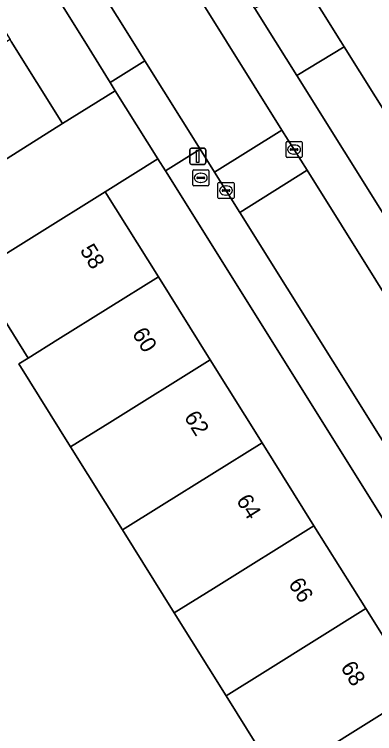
# Model space of a CAD drawing. Extents: x 159664 to 160323, y 385312 to 386115.
# Drawn here: x 160090.03 to 160112.33, y 385707.13 to 385751.69 of the extents above; entities that cross this region are included whole.
import ezdxf

# ---------------------------------------------------------------- set-up
doc = ezdxf.new("R2010")
doc.units = 0
for name, color, linetype in [('IMGEO_Brandkraan', 7, 'Continuous'), ('IMGEO_Erf', 7, 'Continuous'), ('IMGEO_Kolk', 7, 'Continuous'), ('IMGEO_Lichtmast', 7, 'Continuous'), ('IMGEO_Pand', 7, 'Continuous'), ('IMGEO_Pand_nummerreeks', 7, 'Continuous'), ('IMGEO_Parkeervlak_open', 7, 'Continuous'), ('IMGEO_Rijbaan_lokaal_open', 7, 'Continuous'), ('IMGEO_Voetpad_open', 7, 'Continuous')]:
    doc.layers.add(name, color=color, linetype=linetype)

msp = doc.modelspace()

# ---------------------------------------------------------------- linework, layer by layer
at = {"layer": 'IMGEO_Brandkraan'}
for p, q in [((160101.065, 385741.136), (160101.065, 385741.988)), ((160101.14, 385742.062), (160101.992, 385742.062)), ((160102.066, 385741.988), (160102.066, 385741.136)), ((160101.324, 385741.556), (160101.324, 385741.568)), ((160101.762, 385741.519), (160101.364, 385741.519)), ((160101.367, 385741.605), (160101.765, 385741.605)), ((160101.553, 385741.842), (160101.578, 385741.842)), ((160101.808, 385741.568), (160101.808, 385741.556)), ((160101.992, 385741.062), (160101.14, 385741.062)), ((160101.576, 385741.282), (160101.551, 385741.282))]:
    msp.add_line(p, q, dxfattribs=at)
for points in [[(160101.065, 385741.136), (160101.065, 385741.988)], [(160101.14, 385742.062), (160101.992, 385742.062)], [(160102.066, 385741.988), (160102.066, 385741.136)], [(160101.992, 385741.062), (160101.14, 385741.062)]]:
    msp.add_lwpolyline(points, dxfattribs=at)
for centre, radius, start, end in [((160101.142, 385741.986), 0.0765, 91.552, 178.448), ((160101.142, 385741.986), 0.0765, 91.552, 178.448), ((160101.99, 385741.986), 0.0765, 1.552, 88.448), ((160101.99, 385741.986), 0.0765, 1.552, 88.448), ((160101.364, 385741.565), 0.0403, 85.8775, 175.7526), ((160101.361, 385741.555), 0.0366, 178.938, 274.7102), ((160101.765, 385741.562), 0.043, 264.8664, 352.4533), ((160101.769, 385741.567), 0.0386, 1.7309, 96.639), ((160101.142, 385741.138), 0.0765, 181.552, 268.448), ((160101.142, 385741.138), 0.0765, 181.552, 268.448), ((160101.99, 385741.138), 0.0765, 271.552, 358.448), ((160101.99, 385741.138), 0.0765, 271.552, 358.448)]:
    msp.add_arc(centre, radius, start, end, dxfattribs=at)
for centre, major_axis, ratio, start_param, end_param in [((160101.552, 385741.562), (-0.387, 0.002), 0.722429, 4.712389, 7.853982), ((160101.577, 385741.562), (-0.39, 0.002), 0.717154, 1.570796, 4.712389)]:
    msp.add_ellipse(centre, major_axis=major_axis, ratio=ratio, start_param=start_param, end_param=end_param, dxfattribs=at)
at = {"layer": 'IMGEO_Erf'}
for points in [[(160073.759, 385808.564), (160107.875, 385753.788), (160110.234, 385750), (160110.441, 385749.67), (160142.448, 385698.577)], [(160067.245, 385786.079), (160070.46, 385780.943), (160073.676, 385775.807), (160076.893, 385770.67), (160080.109, 385765.533), (160083.325, 385760.397), (160086.541, 385755.261), (160089.757, 385750.125), (160089.835, 385750), (160093.014, 385744.922), (160096.275, 385746.96), (160095.955, 385747.471), (160094.38, 385750), (160062.581, 385800.858)], [(160106.346, 385704.332), (160103.135, 385709.472), (160099.925, 385714.612), (160096.715, 385719.752), (160093.505, 385724.892), (160090.295, 385730.032), (160090.875, 385730.394), (160087.589, 385735.657), (160086.713, 385737.06), (160086.636, 385737.184), (160079.407, 385732.709), (160081.5, 385729.561), (160076.74, 385726.397), (160078.975, 385722.555), (160083.346, 385715.742), (160085.537, 385717.147), (160087.54, 385714.023), (160089.376, 385711.162), (160087.185, 385709.757), (160089.788, 385705.475)]]:
    msp.add_lwpolyline(points, dxfattribs=at)
msp.add_lwpolyline([(160099.373, 385742.002), (160098.916, 385742.733), (160095.657, 385740.696), (160098.944, 385735.432), (160102.154, 385730.292), (160105.363, 385725.152), (160108.573, 385720.012), (160111.783, 385714.872), (160114.993, 385709.731), (160118.203, 385704.591), (160121.413, 385699.451), (160124.699, 385694.189), (160127.976, 385696.235), (160127.947, 385696.281)], close=True, dxfattribs=at)
at = {"layer": 'IMGEO_Kolk'}
for p, q in [((160106.842, 385742.89), (160106.842, 385743.742)), ((160106.917, 385743.816), (160107.769, 385743.816)), ((160107.843, 385743.742), (160107.843, 385742.89)), ((160107.101, 385743.31), (160107.101, 385743.322)), ((160107.539, 385743.273), (160107.141, 385743.273)), ((160107.144, 385743.359), (160107.542, 385743.359)), ((160107.33, 385743.596), (160107.355, 385743.596)), ((160107.585, 385743.322), (160107.585, 385743.31)), ((160107.769, 385742.816), (160106.917, 385742.816)), ((160107.353, 385743.036), (160107.328, 385743.036)), ((160102.628, 385740.351), (160102.628, 385741.203)), ((160102.703, 385741.277), (160103.555, 385741.277)), ((160103.116, 385741.057), (160103.141, 385741.057)), ((160103.629, 385741.203), (160103.629, 385740.351)), ((160102.887, 385740.771), (160102.887, 385740.783)), ((160103.325, 385740.734), (160102.927, 385740.734)), ((160102.93, 385740.82), (160103.328, 385740.82)), ((160103.371, 385740.783), (160103.371, 385740.771)), ((160103.555, 385740.277), (160102.703, 385740.277)), ((160103.139, 385740.497), (160103.114, 385740.497))]:
    msp.add_line(p, q, dxfattribs=at)
for points in [[(160106.842, 385742.89), (160106.842, 385743.742)], [(160106.917, 385743.816), (160107.769, 385743.816)], [(160107.843, 385743.742), (160107.843, 385742.89)], [(160107.769, 385742.816), (160106.917, 385742.816)], [(160102.628, 385740.351), (160102.628, 385741.203)], [(160102.703, 385741.277), (160103.555, 385741.277)], [(160103.629, 385741.203), (160103.629, 385740.351)], [(160103.555, 385740.277), (160102.703, 385740.277)]]:
    msp.add_lwpolyline(points, dxfattribs=at)
for centre, radius, start, end in [((160106.919, 385743.74), 0.0765, 91.552, 178.448), ((160106.919, 385743.74), 0.0765, 91.552, 178.448), ((160107.767, 385743.74), 0.0765, 1.552, 88.448), ((160107.767, 385743.74), 0.0765, 1.552, 88.448), ((160107.141, 385743.319), 0.0403, 85.8775, 175.7526), ((160107.138, 385743.309), 0.0366, 178.938, 274.7102), ((160107.542, 385743.316), 0.043, 264.8664, 352.4533), ((160107.546, 385743.321), 0.0386, 1.7309, 96.639), ((160106.919, 385742.892), 0.0765, 181.552, 268.448), ((160106.919, 385742.892), 0.0765, 181.552, 268.448), ((160107.767, 385742.892), 0.0765, 271.552, 358.448), ((160107.767, 385742.892), 0.0765, 271.552, 358.448), ((160102.705, 385741.201), 0.0765, 91.552, 178.448), ((160102.705, 385741.201), 0.0765, 91.552, 178.448), ((160103.553, 385741.201), 0.0765, 1.552, 88.448), ((160103.553, 385741.201), 0.0765, 1.552, 88.448), ((160102.927, 385740.78), 0.0403, 85.8775, 175.7526), ((160102.924, 385740.77), 0.0366, 178.938, 274.7102), ((160103.328, 385740.777), 0.043, 264.8664, 352.4533), ((160103.332, 385740.782), 0.0386, 1.7309, 96.639), ((160102.705, 385740.353), 0.0765, 181.552, 268.448), ((160102.705, 385740.353), 0.0765, 181.552, 268.448), ((160103.553, 385740.353), 0.0765, 271.552, 358.448), ((160103.553, 385740.353), 0.0765, 271.552, 358.448)]:
    msp.add_arc(centre, radius, start, end, dxfattribs=at)
for centre, major_axis, ratio, start_param, end_param in [((160107.329, 385743.316), (-0.387, 0.002), 0.722429, 4.712389, 7.853982), ((160107.354, 385743.316), (-0.39, 0.002), 0.717154, 1.570796, 4.712389), ((160103.115, 385740.777), (-0.387, 0.002), 0.722429, 4.712389, 7.853982), ((160103.14, 385740.777), (-0.39, 0.002), 0.717154, 1.570796, 4.712389)]:
    msp.add_ellipse(centre, major_axis=major_axis, ratio=ratio, start_param=start_param, end_param=end_param, dxfattribs=at)
at = {"layer": 'IMGEO_Lichtmast'}
for p, q in [((160100.885, 385742.496), (160100.885, 385743.296)), ((160100.885, 385743.296), (160100.885, 385742.496)), ((160100.985, 385743.396), (160101.775, 385743.396)), ((160101.775, 385743.396), (160100.985, 385743.396)), ((160101.875, 385743.296), (160101.875, 385742.496)), ((160101.875, 385742.496), (160101.875, 385743.296)), ((160101.775, 385742.396), (160100.985, 385742.396)), ((160100.985, 385742.396), (160101.775, 385742.396))]:
    msp.add_line(p, q, dxfattribs=at)
msp.add_lwpolyline([(160101.305, 385743.271), (160101.455, 385743.271), (160101.455, 385742.521), (160101.305, 385742.521), (160101.305, 385743.271)], dxfattribs=at)
for centre, start, end in [((160100.985, 385743.296), 90, 180), ((160100.985, 385743.296), 90, 180), ((160101.775, 385743.296), 0, 90), ((160101.775, 385743.296), 360, 90), ((160100.985, 385742.496), 180, 270), ((160100.985, 385742.496), 180, 270), ((160101.775, 385742.496), 270, 0), ((160101.775, 385742.496), 270, 0)]:
    msp.add_arc(centre, 0.1, start, end, dxfattribs=at)
at = {"layer": 'IMGEO_Pand'}
for points in [[(160089.835, 385750), (160089.757, 385750.125), (160089.556, 385750), (160083.564, 385746.247), (160081.307, 385744.834), (160080.548, 385744.359), (160082.005, 385742.032), (160082.764, 385742.507), (160084.565, 385739.632), (160084.925, 385739.857), (160086.821, 385741.045), (160088.776, 385742.269), (160093.014, 385744.922)], [(160092.717, 385731.544), (160098.944, 385735.432), (160095.657, 385740.696), (160091.417, 385738.048), (160089.43, 385736.807), (160087.589, 385735.657), (160090.875, 385730.394)], [(160090.875, 385730.394), (160090.295, 385730.032), (160093.505, 385724.892), (160095.926, 385726.404), (160102.154, 385730.292), (160098.944, 385735.432), (160092.717, 385731.544)], [(160093.505, 385724.892), (160096.715, 385719.752), (160099.136, 385721.264), (160105.363, 385725.152), (160102.154, 385730.292), (160095.926, 385726.404)], [(160102.346, 385716.124), (160108.573, 385720.012), (160105.363, 385725.152), (160099.136, 385721.264), (160096.715, 385719.752), (160099.925, 385714.612)], [(160099.925, 385714.612), (160103.135, 385709.472), (160105.556, 385710.984), (160111.783, 385714.872), (160108.573, 385720.012), (160102.346, 385716.124)], [(160103.135, 385709.472), (160106.346, 385704.332), (160108.766, 385705.843), (160114.993, 385709.731), (160111.783, 385714.872), (160105.556, 385710.984)], [(160111.976, 385700.703), (160118.203, 385704.591), (160114.993, 385709.731), (160108.766, 385705.843), (160106.346, 385704.332), (160109.556, 385699.192)]]:
    msp.add_lwpolyline(points, close=True, dxfattribs=at)
at = {"layer": 'IMGEO_Parkeervlak_open'}
for points in [[(160074.364, 385796.138), (160103.162, 385750), (160106.593, 385744.513), (160108.146, 385742.029), (160114.527, 385731.823), (160133.52, 385701.481)], [(160134.289, 385705.06), (160107.504, 385747.903), (160106.193, 385750), (160104.908, 385752.055), (160078.293, 385794.618)]]:
    msp.add_lwpolyline(points, dxfattribs=at)
at = {"layer": 'IMGEO_Rijbaan_lokaal_open'}
for points in [[(160074.364, 385796.138), (160074.219, 385796.37), (160073.891, 385796.895), (160073.17, 385798.066), (160069.054, 385795.552), (160073.21, 385788.865), (160087.96, 385765.011), (160097.356, 385750), (160098.099, 385748.813), (160101.521, 385743.346), (160102.424, 385741.904), (160106.593, 385744.513), (160103.162, 385750)], [(160103.978, 385739.421), (160108.146, 385742.029), (160106.593, 385744.513), (160102.424, 385741.904)], [(160133.51, 385692.348), (160134.894, 385690.144), (160137.353, 385686.208), (160138.805, 385683.884), (160143.127, 385676.966), (160147.252, 385679.51), (160142.914, 385686.44), (160141.461, 385688.761), (160140.108, 385690.922), (160139.909, 385691.24), (160138.115, 385694.09), (160134.123, 385700.51), (160133.52, 385701.481), (160114.527, 385731.823), (160108.146, 385742.029), (160103.978, 385739.421), (160112.677, 385725.525), (160129.984, 385697.965)]]:
    msp.add_lwpolyline(points, close=True, dxfattribs=at)
at = {"layer": 'IMGEO_Voetpad_open'}
for points in [[(160045.59, 385828.012), (160047.785, 385824.505), (160061.979, 385801.821), (160062.581, 385800.858), (160094.38, 385750), (160095.955, 385747.471), (160098.099, 385748.813), (160097.356, 385750), (160087.96, 385765.011), (160073.21, 385788.865), (160069.054, 385795.552), (160067.02, 385798.749), (160066.548, 385798.452), (160064.434, 385801.844), (160064.933, 385802.158), (160051.714, 385823.214)], [(160142.448, 385698.577), (160110.441, 385749.67), (160107.504, 385747.903), (160134.289, 385705.06)], [(160089.43, 385736.807), (160091.417, 385738.048), (160095.657, 385740.696), (160098.916, 385742.733), (160096.275, 385746.96), (160093.014, 385744.922), (160088.776, 385742.269)]]:
    msp.add_lwpolyline(points, dxfattribs=at)
for points in [[(160107.875, 385753.788), (160104.908, 385752.055), (160106.193, 385750), (160107.504, 385747.903), (160110.441, 385749.67), (160110.234, 385750)], [(160098.099, 385748.813), (160095.955, 385747.471), (160096.275, 385746.96), (160098.916, 385742.733), (160099.373, 385742.002), (160101.521, 385743.346)], [(160129.984, 385697.965), (160112.677, 385725.525), (160103.978, 385739.421), (160102.424, 385741.904), (160101.521, 385743.346), (160099.373, 385742.002), (160127.947, 385696.281)]]:
    msp.add_lwpolyline(points, close=True, dxfattribs=at)

# ---------------------------------------------------------------- texts
at = {"layer": 'IMGEO_Pand_nummerreeks'}
for s, p in [('58', (160094.053, 385737.073)), ('60', (160097.28, 385731.906)), ('62', (160100.502, 385726.743)), ('64', (160103.731, 385721.573)), ('66', (160106.958, 385716.405)), ('68', (160110.187, 385711.236))]:
    msp.add_text(s, height=1, rotation=301.9833, dxfattribs=at).set_placement(p)

doc.saveas('drawing.dxf')
